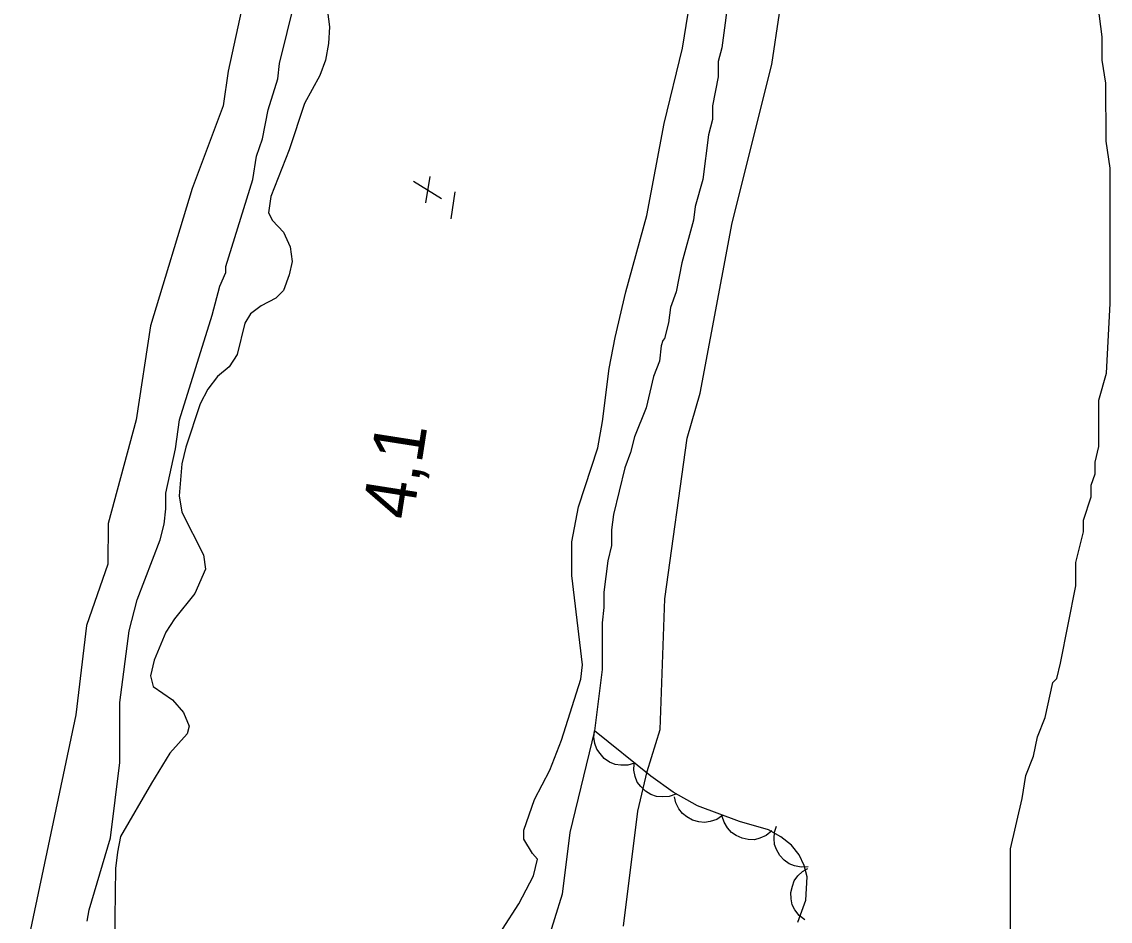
# Model space of a CAD drawing. Extents: x 282461 to 284471, y 5554090 to 5557646.
# Drawn here: x 283967.6 to 284031.2, y 5556222.4 to 5556274.9 of the extents above; entities that cross this region are included whole.
import ezdxf

# ---------------------------------------------------------------- set-up
doc = ezdxf.new("R2010")
doc.units = 0
for name, color, linetype in [('Niveau 1', 7, 'Continuous'), ('Niveau 2', 7, 'Continuous'), ('Niveau 3', 7, 'Continuous'), ('Niveau 4', 7, 'Continuous'), ('Niveau 44', 7, 'Continuous'), ('Niveau 7', 7, 'Continuous')]:
    doc.layers.add(name, color=color, linetype=linetype)

msp = doc.modelspace()

# ---------------------------------------------------------------- linework, layer by layer
at = {"layer": 'Niveau 1'}
for points in [[(283980.86, 5556277.69), (283979.64, 5556272.04), (283979.34, 5556270.03), (283977.53, 5556265.18), (283975.09, 5556257.17), (283974.25, 5556251.66), (283972.62, 5556245.6), (283972.59, 5556243.22), (283971.34, 5556239.65), (283970.73, 5556234.42), (283967.56, 5556219.48)], [(284003.59, 5556228.79), (284004.13, 5556231.1), (284004.89, 5556233.56), (284005.18, 5556241.2), (284006.48, 5556250.6), (284007.24, 5556253.22), (284009.11, 5556263.18), (284011.43, 5556272.44), (284011.87, 5556275.44)], [(284002.75, 5556222.07), (284003.59, 5556228.79)]]:
    msp.add_lwpolyline(points, dxfattribs=at)
at = {"layer": 'Niveau 2'}
msp.add_lwpolyline([(284025.42, 5556206.71), (284025.39, 5556226.59), (284026.06, 5556229.53), (284026.28, 5556230.88), (284026.74, 5556232.01), (284026.96, 5556233.14), (284027.41, 5556234.27), (284027.86, 5556236.31), (284028.09, 5556236.54), (284028.31, 5556237.44), (284029.21, 5556241.96), (284029.21, 5556243.32), (284029.66, 5556245.12), (284029.66, 5556245.8), (284030.11, 5556247.16), (284030.11, 5556247.84), (284030.33, 5556248.51), (284030.33, 5556249.19), (284030.55, 5556250.1), (284030.55, 5556252.81), (284031, 5556254.39), (284031.22, 5556258.46), (284031.21, 5556266.37), (284030.98, 5556267.95), (284030.97, 5556271.34), (284030.74, 5556272.69), (284030.74, 5556274.05), (284030.51, 5556275.86)], dxfattribs=at)
at = {"layer": 'Niveau 3'}
for p, q in [((283991.19, 5556264.35), (283991.44, 5556265.89)), ((283990.48, 5556265.61), (283992.11, 5556264.61)), ((283992.67, 5556263.41), (283992.91, 5556264.99))]:
    msp.add_line(p, q, dxfattribs=at)
at = {"layer": 'Niveau 4'}
for points in [[(283985.44, 5556275.53), (283985.56, 5556274.63), (283985.5, 5556273.67), (283985.33, 5556272.7), (283985, 5556271.8), (283984.09, 5556270.16), (283983.19, 5556267.44), (283982.12, 5556264.72), (283982, 5556263.76), (283982.23, 5556263.31), (283982.86, 5556262.63), (283983.26, 5556261.78), (283983.37, 5556260.93), (283983.2, 5556260.14), (283982.86, 5556259.23), (283982.41, 5556258.78), (283981.56, 5556258.33), (283980.94, 5556257.87), (283980.6, 5556257.31), (283980.15, 5556255.49)], [(283995.68, 5556221.9), (283996.64, 5556223.37), (283997.49, 5556225.01), (283997.72, 5556225.98), (283997.43, 5556226.31), (283996.92, 5556227.16), (283996.92, 5556227.67), (283997.54, 5556229.48), (283998.45, 5556231.18), (283999.12, 5556232.94), (284000.25, 5556236.5), (284000.36, 5556237.35), (283999.73, 5556242.56), (283999.73, 5556244.54), (284000.12, 5556246.58), (284001.25, 5556250.03), (284001.53, 5556251.56), (284001.92, 5556254.67), (284002.26, 5556256.48), (284002.88, 5556259.14), (284004.12, 5556263.61), (284005.13, 5556268.99), (284006.2, 5556273.4), (284006.54, 5556275.44)], [(283980.15, 5556255.49), (283979.69, 5556254.76), (283979.01, 5556254.19), (283978.45, 5556253.46), (283978, 5556252.61), (283977.15, 5556250.06), (283976.93, 5556249.1), (283976.76, 5556247.23), (283976.93, 5556246.27), (283978.18, 5556243.78), (283978.3, 5556242.93), (283977.68, 5556241.51), (283976.49, 5556240.04), (283975.98, 5556239.25), (283975.3, 5556237.61), (283975.08, 5556236.7), (283975.25, 5556236.08), (283976.38, 5556235.29), (283977.01, 5556234.55), (283977.35, 5556233.76), (283977.24, 5556233.31), (283976.22, 5556232.17), (283975.14, 5556230.42), (283973.33, 5556227.3), (283973.16, 5556226.4), (283973.05, 5556225.44), (283973, 5556222.55), (283973.01, 5556217.06)]]:
    msp.add_lwpolyline(points, dxfattribs=at)
at = {"layer": 'Niveau 44'}
for points in [[(284003.4, 5556231.6), (284003, 5556231.47), (284002.59, 5556231.47), (284002.26, 5556231.51), (284001.94, 5556231.65), (284001.63, 5556231.86), (284001.38, 5556232.15), (284001.19, 5556232.41), (284001.08, 5556232.75), (284001.02, 5556233.12), (284001.05, 5556233.48)], [(284012.94, 5556222.3), (284013.42, 5556223.59), (284013.5, 5556224.95), (284013.32, 5556225.61), (284013.02, 5556226.23), (284012.57, 5556226.8), (284011.96, 5556227.29), (284011.23, 5556227.69), (284009.53, 5556228.19), (284007.09, 5556229.11), (284005.65, 5556229.9), (284004.36, 5556230.83), (284001.05, 5556233.48)], [(284005.81, 5556229.78), (284005.42, 5556229.64), (284005.01, 5556229.62), (284004.68, 5556229.64), (284004.35, 5556229.77), (284004.03, 5556229.96), (284003.76, 5556230.23), (284003.55, 5556230.49), (284003.43, 5556230.82), (284003.36, 5556231.19), (284003.37, 5556231.55)], [(284008.56, 5556228.56), (284008.22, 5556228.31), (284007.83, 5556228.18), (284007.5, 5556228.12), (284007.15, 5556228.16), (284006.79, 5556228.26), (284006.46, 5556228.45), (284006.2, 5556228.65), (284005.99, 5556228.93), (284005.82, 5556229.27), (284005.74, 5556229.62)], [(284011.43, 5556227.63), (284011.1, 5556227.36), (284010.73, 5556227.21), (284010.41, 5556227.12), (284010.05, 5556227.13), (284009.69, 5556227.21), (284009.34, 5556227.37), (284009.06, 5556227.55), (284008.84, 5556227.82), (284008.65, 5556228.14), (284008.53, 5556228.48)], [(284013.56, 5556225.54), (284013.15, 5556225.51), (284012.75, 5556225.6), (284012.44, 5556225.71), (284012.15, 5556225.93), (284011.9, 5556226.2), (284011.71, 5556226.54), (284011.59, 5556226.84), (284011.56, 5556227.19), (284011.59, 5556227.56), (284011.7, 5556227.91)], [(284013.35, 5556222.43), (284013.02, 5556222.69), (284012.78, 5556223.02), (284012.62, 5556223.31), (284012.55, 5556223.66), (284012.54, 5556224.03), (284012.63, 5556224.41), (284012.74, 5556224.72), (284012.95, 5556225), (284013.22, 5556225.26), (284013.53, 5556225.44)]]:
    msp.add_lwpolyline(points, dxfattribs=at)
at = {"layer": 'Niveau 7'}
for points in [[(284008.95, 5556276.81), (284008.51, 5556273.41), (284008.29, 5556272.62), (284008.29, 5556271.72), (284007.96, 5556270.02), (284007.96, 5556269.22), (284007.73, 5556268.32), (284007.4, 5556265.71), (284006.95, 5556264.13), (284006.84, 5556263.33), (284006.17, 5556260.84), (284005.84, 5556259.14), (284005.5, 5556258.23), (284005.39, 5556257.33), (284005.16, 5556256.42), (284005.05, 5556256.31), (284004.96, 5556256), (284004.85, 5556255.09), (284004.51, 5556254.19), (284004.07, 5556252.37), (284003.39, 5556250.67), (284003.17, 5556249.76), (284002.83, 5556248.86), (284002.16, 5556246.14), (284002.05, 5556245.23), (284002.05, 5556244.32), (284001.83, 5556243.42), (284001.61, 5556241.6), (284001.61, 5556240.7), (284001.5, 5556239.79), (284001.51, 5556237.07), (284001.05, 5556233.48), (283999.61, 5556227.55), (283999.16, 5556223.93), (283997.82, 5556219.62)], [(283979.49, 5556260.28), (283979.49, 5556260.62), (283981.07, 5556265.71), (283981.29, 5556267.07), (283981.63, 5556268.09), (283981.97, 5556269.79), (283982.53, 5556271.6), (283982.64, 5556272.5), (283983.54, 5556276.13)], [(283971.39, 5556222.35), (283971.5, 5556223.03), (283972.74, 5556227.22), (283973.3, 5556231.63), (283973.29, 5556235.14), (283973.85, 5556239.33), (283974.3, 5556241.14), (283975.66, 5556244.65), (283975.88, 5556245.56), (283975.99, 5556246.46), (283975.99, 5556247.37), (283976.56, 5556249.97), (283976.78, 5556251.67), (283978.7, 5556257.79), (283979.15, 5556259.48), (283979.49, 5556260.28)]]:
    msp.add_lwpolyline(points, dxfattribs=at)

# ---------------------------------------------------------------- texts
at = {"layer": 'Niveau 3'}
msp.add_text('    4,1', height=3, rotation=81.0958, dxfattribs=at).set_placement((283989.73, 5556241.34))

doc.saveas('drawing.dxf')
